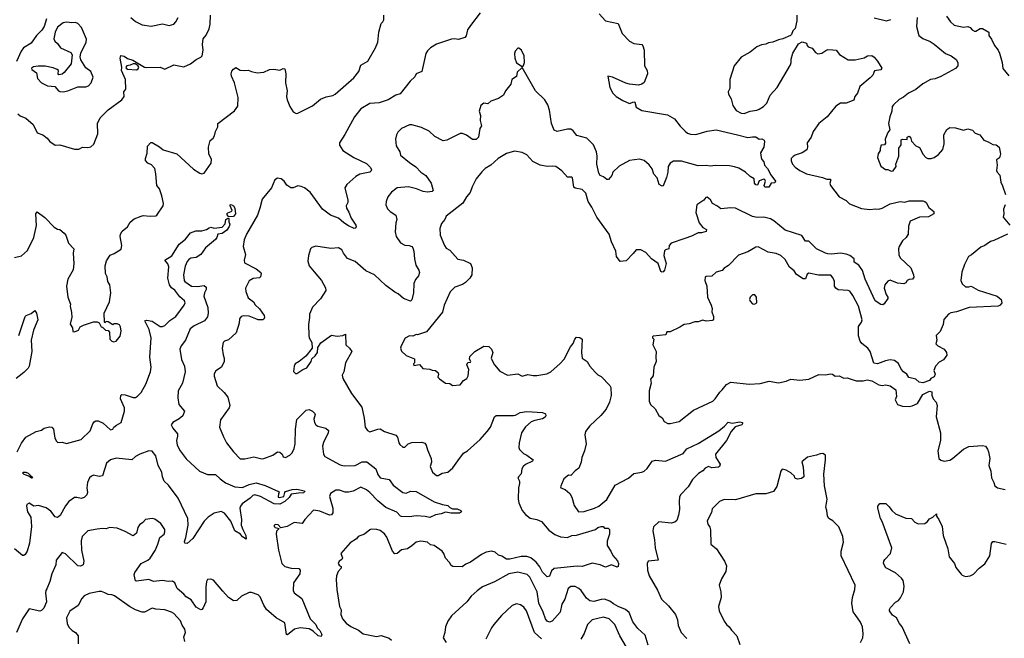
# Model space of a CAD drawing. Extents: x 2057697 to 2160550, y 827490 to 1016834.
# Tile 345 of 509: x 2082900 to 2091628, y 954953 to 960435. Entities that reach past the tile are written whole.
import ezdxf

# ---------------------------------------------------------------- set-up
doc = ezdxf.new("R2010")
doc.units = 0

msp = doc.modelspace()

# ---------------------------------------------------------------- linework, layer by layer
at = {"layer": '0CON20XD'}
for points in [[(2086981.2, 960495), (2086896.4, 960383.6)], [(2082855, 958326.2), (2082915, 958343.8), (2082969.7, 958390.3), (2083024.4, 958505.6), (2083047.9, 958612.1), (2083042, 958715), (2083055, 958732.5), (2083122.7, 958682.7), (2083205, 958597.5), (2083235, 958577.5), (2083255, 958576.7), (2083295, 958543.3), (2083308.8, 958525), (2083331.2, 958455), (2083380, 958405), (2083374, 958365), (2083380, 958275), (2083372.7, 958217.3), (2083326.2, 958135), (2083316, 958075), (2083326.7, 957975), (2083348.8, 957915), (2083346.7, 957895), (2083359.7, 957839.7), (2083360.7, 957799.3), (2083347, 957737), (2083367.5, 957705), (2083371.7, 957671.7), (2083385, 957667.5), (2083420, 957685), (2083437, 957713), (2083465, 957727.5), (2083554, 957756), (2083585, 957757.5), (2083605, 957750), (2083623.3, 957713.3), (2083635, 957710), (2083660, 957685), (2083685, 957680), (2083696.7, 957665), (2083700, 957605), (2083716.4, 957586.4), (2083735, 957581.2), (2083755, 957587.5), (2083789.5, 957630.5), (2083800, 957675), (2083794.1, 957714.1), (2083785, 957730), (2083765, 957740), (2083735, 957740), (2083725, 957730), (2083685, 957757.5), (2083665, 957760), (2083655, 957750), (2083650, 957755), (2083648.8, 957835), (2083696, 957935), (2083708, 958015), (2083700, 958085), (2083680.8, 958115), (2083673.8, 958155), (2083660, 958185), (2083656, 958255), (2083670.5, 958299.5), (2083701.7, 958348.3), (2083737.7, 958362.3), (2083799.2, 958400.8), (2083806, 958435), (2083790.6, 958515), (2083794.3, 958535.7), (2083808.8, 958561.2), (2083855, 958598.8), (2083878.8, 958641.2), (2083915, 958670.8), (2083975, 958694), (2083995, 958698.8), (2084055, 958693.8), (2084105, 958697.5), (2084116.4, 958703.6), (2084171.2, 958785), (2084175.9, 958805.9), (2084160, 958875), (2084138, 958935), (2084116, 958965), (2084107.7, 959067.7), (2084096.7, 959115), (2084068.1, 959148.1), (2084034.4, 959164.4), (2084015.9, 959185.9), (2084014, 959205), (2084029.2, 959250.8), (2084033.8, 959315), (2084063.6, 959346.4), (2084075, 959346.7), (2084138.9, 959308.9), (2084170.9, 959280.9), (2084292.5, 959245), (2084441.2, 959111.2), (2084496.1, 959076.1), (2084515, 959070), (2084536.4, 959073.6), (2084596, 959165), (2084601.2, 959195), (2084576.2, 959245), (2084572, 959305), (2084586.7, 959365), (2084613.3, 959385), (2084628, 959405), (2084636, 959445), (2084656, 959485), (2084656.2, 959515), (2084804, 959626), (2084832.3, 959667.7), (2084836, 959745), (2084802.9, 959875), (2084777.5, 959935), (2084774.3, 959955), (2084780.9, 959979.1), (2084795, 959997.5), (2084815, 960010), (2084855, 959986.7), (2084895, 959983.8), (2084925, 959988.8), (2084955.9, 959975.9), (2085005, 959964.2), (2085065, 959970), (2085115, 959992.5), (2085153.6, 959996.4), (2085205, 959986.7), (2085235, 960002.5), (2085250, 960000), (2085258.6, 959955), (2085256, 959875), (2085270, 959805), (2085264.4, 959755), (2085270.8, 959725), (2085295, 959666.7), (2085325, 959617.5), (2085350, 959605), (2085365, 959606.2), (2085495, 959672.9), (2085565, 959731.4), (2085615, 959752.2), (2085674.4, 959764.4), (2085697.5, 959775), (2085860.5, 959919.5), (2085905.6, 959975), (2085925, 960033.3), (2085985, 960066.2), (2086054.2, 960185), (2086074.4, 960235.6), (2086083.3, 960325), (2086105, 960400), (2086120, 960415), (2086127.5, 960435), (2086126.2, 960475)], [(2083138, 960442), (2083116.2, 960373.8), (2083095, 960341.1), (2083049.5, 960295), (2083001.7, 960228.3), (2082934.2, 960185.8), (2082912.9, 960155), (2082870, 960065)], [(2082881.7, 959601.7), (2082905, 959584.2), (2082955, 959561.2), (2083017.7, 959507.7), (2083055, 959433.3), (2083105, 959413.3), (2083142.5, 959385), (2083166.1, 959356.1), (2083215, 959322.5), (2083255, 959326.7), (2083386.4, 959286.4), (2083425, 959288.8), (2083455, 959304), (2083505, 959302.5), (2083531.7, 959308.3), (2083557.9, 959332.1), (2083592, 959425), (2083590, 959515), (2083612.2, 959565), (2083685, 959636), (2083804.3, 959725), (2083824.3, 959755), (2083824, 959795), (2083840.3, 959819.7), (2083838.1, 959905), (2083803.3, 959985), (2083806, 960015), (2083790, 960095), (2083795, 960117.5), (2083825, 960113.3), (2083855, 960090), (2083902.5, 960075), (2084005, 960014), (2084025, 960010), (2084145, 960013.8), (2084185, 959997.5), (2084265, 960036.2), (2084355, 960017.5), (2084415, 960043.8), (2084465, 960081.2), (2084505, 960102), (2084515.8, 960115), (2084525.8, 960165), (2084519.4, 960215), (2084527.5, 960265), (2084552.5, 960297.5), (2084579.2, 960355), (2084587.1, 960395), (2084590, 960475)], [(2083285, 959796.7), (2083325, 959803.8), (2083415, 959839.2), (2083485, 959840), (2083510.7, 959849.3), (2083532.5, 959875), (2083551.2, 959925), (2083531.2, 959975), (2083485, 960008.8), (2083442, 960078), (2083437.1, 960105), (2083440.9, 960139.1), (2083488.8, 960235), (2083492.3, 960262.3), (2083448, 960365), (2083415, 960402), (2083395, 960409.2), (2083363, 960407), (2083315, 960414.4), (2083285, 960406.5), (2083235, 960369.4), (2083214.5, 960325), (2083203.5, 960265), (2083210.8, 960245), (2083234.5, 960224.5), (2083262.5, 960185), (2083353.3, 960145), (2083363.8, 960125), (2083356, 960045), (2083295, 959967.5), (2083275, 959952), (2083246.7, 959946.7), (2083241.2, 959955), (2083243.5, 959985), (2083232.9, 959995), (2083195, 960007.7), (2083125, 960022.5), (2083064.6, 960024.6), (2083023.4, 960016.5), (2083005.4, 960005), (2083008.2, 959995), (2083050, 959965), (2083058.8, 959915), (2083092.5, 959875), (2083145, 959848.8), (2083211.7, 959841.7), (2083242.5, 959805), (2083255, 959800), (2083285, 959796.7)], [(2083886.2, 960455), (2083925, 960420), (2083985, 960390), (2084065, 960378.6), (2084165, 960398), (2084225, 960384.2), (2084265, 960396.2), (2084285, 960416.7), (2084305.7, 960455)], [(2088037.7, 960487.7), (2088092.5, 960425), (2088205, 960400), (2088241.4, 960311.4), (2088306.2, 960246.2), (2088345, 960224.3), (2088415, 960214.2), (2088425, 960204), (2088435.8, 960165), (2088439, 960025), (2088460.8, 959985), (2088465.6, 959955), (2088435, 959878.5), (2088415, 959863.8), (2088385, 959855.9), (2088305, 959864.3), (2088272.4, 959872.4), (2088155, 959925.8), (2088112.5, 959935), (2088132.5, 959835), (2088158, 959785), (2088186.7, 959755), (2088245, 959719.2), (2088305, 959691.1), (2088345, 959706.2), (2088353.3, 959703.3), (2088365, 959660), (2088415, 959631.1), (2088641.2, 959591.2), (2088705, 959556.7), (2088755, 959492), (2088798.3, 959448.3), (2088820.3, 959430.3), (2088845, 959420), (2088893, 959417), (2088992.6, 959447.4), (2089075, 959458.5), (2089263.8, 959416.2), (2089355, 959390), (2089395, 959398), (2089426.2, 959396.2), (2089455, 959377.5), (2089479.3, 959379.3), (2089498.3, 959368.3), (2089503.3, 959355), (2089496.2, 959305), (2089466.7, 959255), (2089473.8, 959213.8), (2089480, 959195), (2089497.5, 959175), (2089503.3, 959145), (2089530, 959115), (2089559.5, 959059.5), (2089600, 959005), (2089595, 958990), (2089560, 958985), (2089540, 958950), (2089505, 958950), (2089500, 958965), (2089510, 959005), (2089506.4, 959016.4), (2089495, 959022.5), (2089454.1, 959005.9), (2089440.7, 958969.3), (2089425, 958971.2), (2089414.4, 958985), (2089410, 959025), (2089375, 959046), (2089335, 959084), (2089275, 959118), (2089235, 959132), (2089190.5, 959140.5), (2089065, 959144.3), (2089025, 959135.7), (2088985, 959142.5), (2088915, 959138.6), (2088765, 959181.8), (2088695, 959180.8), (2088665, 959163.8), (2088647.5, 959135), (2088644.3, 959085), (2088632.1, 959037.9), (2088605, 958962.5), (2088595, 958960), (2088567.5, 958975), (2088551.9, 959035), (2088522, 959065), (2088505, 959112.5), (2088479.3, 959149.3), (2088436.6, 959186.6), (2088395, 959199.2), (2088305, 959186.2), (2088212.7, 959137.3), (2088158.8, 959085), (2088148, 959055), (2088120, 959020), (2088105, 959019.2), (2088075, 959042.5), (2088045, 959054), (2088033.5, 959075), (2088015.6, 959155), (2088018.5, 959225), (2088013.5, 959265), (2087986, 959326), (2087925.8, 959385), (2087839.5, 959409.5), (2087805, 959450), (2087785, 959464.2), (2087755, 959464.3), (2087665, 959445.7), (2087636.2, 959455), (2087612.9, 959515), (2087595.9, 959634.1), (2087581.4, 959681.4), (2087555, 959726.2), (2087473.6, 959803.6), (2087355, 960010), (2087309.5, 959970.5), (2087305, 959932.5), (2087263.3, 959905), (2087253.3, 959865), (2087206.2, 959805), (2087187.5, 959765), (2087143.9, 959736.1), (2087077.3, 959712.7), (2087049.5, 959690.5), (2087015, 959696.7), (2086986.4, 959673.6), (2086974.1, 959625.9), (2086984, 959585), (2086982.7, 959542.7), (2086992, 959495), (2086979.7, 959470.3), (2086967.5, 959395), (2086947, 959373), (2086912.7, 959372.7), (2086861.7, 959411.7), (2086825.7, 959425.7), (2086805, 959425.8), (2086685, 959366.2), (2086655, 959361.2), (2086579.7, 959399.7), (2086528.3, 959448.3), (2086460.8, 959480.8), (2086375.8, 959504.2)], [(2089790, 960475), (2089790, 960425), (2089773.9, 960356.1), (2089753.3, 960335), (2089742.5, 960305), (2089733.6, 960296.4), (2089665.8, 960264.2), (2089625, 960258), (2089575, 960235.7), (2089538.8, 960231.2), (2089515, 960218.8), (2089475, 960212), (2089435, 960194.2), (2089375, 960147.5), (2089295, 960102.5), (2089234, 960025), (2089193.9, 959903.9), (2089193.6, 959826.4), (2089178.8, 959795), (2089183.8, 959775), (2089208, 959735), (2089222, 959675), (2089250.9, 959630.9), (2089295, 959607.5), (2089323, 959603), (2089375, 959624.4), (2089435, 959634.5), (2089455, 959643.3), (2089493.8, 959666.2), (2089522.9, 959695), (2089552.5, 959765), (2089615.4, 959834.6), (2089734, 960035), (2089740, 960055), (2089738.8, 960085), (2089752.7, 960137.3), (2089805, 960222.5), (2089835, 960240), (2089875, 960227.5), (2089880, 960205), (2089890, 960195), (2089923.6, 960183.6), (2089955, 960143.3), (2089973.9, 960133.9), (2090011.7, 960138.3), (2090045, 960163.3), (2090065, 960170), (2090109.2, 960169.2), (2090137.5, 960165), (2090165.9, 960125.9), (2090245, 960079.4), (2090305, 960078.6), (2090385, 960097.1), (2090415, 960114), (2090455, 960116.7), (2090474.2, 960104.2), (2090505, 960066.7), (2090543.3, 960005), (2090535, 959992), (2090477, 959983), (2090461.2, 959945), (2090439.7, 959920.3), (2090346.1, 959843.9), (2090325.9, 959784.1), (2090303.3, 959755), (2090295, 959722.5), (2090225, 959694), (2090176.1, 959693.9), (2090135, 959668.8), (2090057.1, 959575), (2089984.4, 959515), (2089934.3, 959445), (2089915.5, 959394.5), (2089881.2, 959345), (2089883.3, 959305), (2089877.1, 959282.9), (2089835, 959255.8), (2089775, 959236), (2089755, 959223.8), (2089740, 959205), (2089740, 959185), (2089751.4, 959155), (2089775, 959128.6)], [(2090475, 960453.1), (2090585, 960424.4), (2090623, 960437)], [(2090855.5, 960454.5), (2090850.6, 960375), (2090871.4, 960295), (2090905, 960267.5), (2090970.7, 960240.7), (2091007.8, 960217.8), (2091106, 960135), (2091156.2, 960115), (2091202.7, 960082.7), (2091216.7, 960055), (2091216.7, 960025), (2091195, 960003.8), (2091065, 959931.9), (2091015, 959911.1), (2090974.6, 959905.4), (2090905, 959866.5), (2090842.7, 959817.3), (2090780, 959785), (2090735, 959747.1), (2090695, 959727.1), (2090645, 959682), (2090634.3, 959665), (2090632.5, 959625), (2090612.5, 959575), (2090602.5, 959515), (2090612.3, 959457.7), (2090596.7, 959435), (2090572.5, 959375), (2090575, 959340), (2090565, 959327.5), (2090537, 959323), (2090526.7, 959295), (2090526.7, 959275), (2090510, 959245), (2090503.9, 959213.9), (2090535, 959137.5), (2090575, 959107.5), (2090595, 959107.5), (2090623.9, 959093.9), (2090643.6, 959096.4), (2090670, 959135), (2090667.5, 959155), (2090693, 959227), (2090693.6, 959296.4), (2090712.5, 959325), (2090715, 959370), (2090725, 959377.5), (2090767, 959373), (2090767.5, 959395), (2090785, 959402.5), (2090796.7, 959395), (2090805, 959360), (2090845, 959317.5), (2090875, 959302.5), (2090909.5, 959239.5), (2090931.2, 959215), (2090950, 959205), (2090980, 959205), (2091005, 959213.8), (2091045, 959241.2), (2091084.3, 959285.7), (2091094.3, 959335), (2091092.5, 959415), (2091117.7, 959462.3), (2091145, 959480), (2091195, 959476.2), (2091265, 959455.8), (2091305, 959466.7), (2091345.8, 959455.8), (2091370.8, 959430.8), (2091410, 959415), (2091446, 959366), (2091485, 959354), (2091525, 959329.2), (2091555, 959326), (2091583.8, 959305), (2091593.9, 959246.1), (2091585, 959210), (2091558.3, 959191.7), (2091563.8, 959145), (2091559.3, 959099.3), (2091563.9, 959083.9), (2091587.1, 959057.1), (2091596, 958995), (2091613, 958963), (2091637.5, 958885)], [(2091115.6, 960465.6), (2091150, 960415), (2091185, 960387.5), (2091265, 960367.5), (2091305, 960373.8), (2091325.8, 960365.8), (2091343.3, 960345), (2091365, 960333.3), (2091375, 960333.3), (2091415, 960357.5), (2091435, 960357.5), (2091490, 960325), (2091490, 960295), (2091513.6, 960263.6), (2091541.2, 960205), (2091573.8, 960165), (2091585, 960137.5), (2091608.8, 960055), (2091613.9, 960003.9), (2091667, 959937)], [(2086896.4, 960383.6), (2086868.8, 960345), (2086858, 960292), (2086845, 960277.5), (2086789.5, 960260.5), (2086754.1, 960265.9), (2086727.7, 960262.3), (2086595, 960218), (2086540, 960185), (2086515, 960160), (2086500.9, 960135), (2086464.1, 959975.9), (2086414.2, 959955.8), (2086402.3, 959927.7), (2086359.7, 959890.3), (2086272.4, 959777.6), (2086235, 959765.8), (2086165, 959726.2), (2086085, 959699.2), (2086005, 959691.4), (2085925, 959644.4), (2085866.2, 959575), (2085782.9, 959417.1), (2085736, 959345), (2085735, 959322.5), (2085765, 959276.7), (2085863, 959213), (2085975, 959160), (2086010, 959125), (2086018.8, 959105), (2086016.7, 959095), (2086002.5, 959085), (2085915, 959065.7), (2085880, 959045), (2085798.8, 958975), (2085783.3, 958945), (2085810, 958835), (2085808, 958815), (2085793.8, 958785), (2085795.8, 958765), (2085818, 958728), (2085838.5, 958675), (2085880.9, 958615), (2085881.7, 958598.3), (2085875, 958586.2), (2085865, 958583.8), (2085815, 958609.5), (2085773.1, 958635), (2085725, 958675.6), (2085655, 958703.5), (2085585.4, 958755.4), (2085475.3, 958905.3), (2085425.8, 958945), (2085395, 958958.1), (2085365, 958962.5), (2085325, 958944.3), (2085304.3, 958944.3), (2085267.9, 958967.9), (2085244.2, 959005), (2085216.7, 959025), (2085185, 959030.8), (2085161.2, 959015), (2085132.5, 958945), (2085048.2, 958845), (2085029.3, 958765), (2085006.6, 958703.4), (2084910, 958535), (2084888.9, 958485), (2084880.8, 958425), (2084900, 958355), (2084888.8, 958305), (2084891.7, 958281.7), (2084995, 958228.6), (2085036.7, 958195), (2085040, 958185), (2085033.9, 958156.1), (2085025, 958148.8), (2084969.5, 958140.5), (2084935, 958121.2), (2084900.8, 958055), (2084904, 958025), (2084925, 957971.2), (2084971.4, 957935), (2084987.2, 957907.2), (2085025, 957872), (2085066.2, 957815), (2085070, 957795), (2085065, 957782.5), (2085053.9, 957776.1), (2085015, 957775.7), (2084993.8, 957785), (2084935, 957807.1), (2084885, 957810.8), (2084863.3, 957805), (2084848.8, 957785), (2084844.1, 957745.9), (2084818.8, 957661.2), (2084750.7, 957599.3), (2084715, 957587.5), (2084703.3, 957575), (2084693.3, 957525), (2084702, 957465), (2084713.3, 957435), (2084713.3, 957405), (2084690, 957355), (2084637, 957323), (2084623.6, 957296.4), (2084623.3, 957275), (2084651.2, 957191.2), (2084712.5, 957132.5), (2084745, 957090), (2084763.8, 957015), (2084756.2, 956995), (2084679.7, 956890.3), (2084672, 956825), (2084705, 956737.5), (2084733.8, 956685), (2084795, 956606.2), (2084855, 956544), (2084895, 956542.9), (2084975, 956560.8), (2085045, 956544.2), (2085065, 956546), (2085144.2, 956575.8), (2085165, 956591.2), (2085185, 956605.8), (2085205, 956602), (2085225.5, 956585.5), (2085235, 956560), (2085255, 956553.8), (2085293.8, 956575), (2085314.2, 956595), (2085331.8, 956635), (2085340.4, 956675), (2085344.6, 956805.4), (2085357.2, 956892.8), (2085438.6, 956975), (2085465, 956981.2), (2085495, 956965.2), (2085516, 956945), (2085518.2, 956935), (2085506.5, 956895), (2085511.9, 956865), (2085525, 956845.8), (2085543.9, 956833.9), (2085614.5, 956814.5), (2085635.8, 956795), (2085635.5, 956774.5), (2085592.2, 956687.8), (2085582.5, 956655), (2085593.1, 956585), (2085604.6, 956564.6), (2085740, 956490), (2085775, 956480), (2085875, 956484.1), (2085935, 956515.6), (2085976.9, 956516.9), (2086055.8, 956455), (2086075, 956404), (2086096, 956375), (2086175, 956358.8), (2086209.3, 956309.3), (2086295, 956244.5), (2086325, 956239.1), (2086364.5, 956255.5), (2086414.1, 956254.1), (2086575, 956163.3), (2086647.3, 956137.3), (2086695, 956130), (2086711.7, 956111.7), (2086735, 956098.8), (2086778.7, 956098.7), (2086810, 956085), (2086815, 956072.5), (2086797, 956063), (2086725, 956060.5), (2086675, 956070), (2086635.5, 956054.5), (2086585, 956048), (2086535, 956023.1), (2086493.6, 956033.6), (2086415, 956038.2), (2086355, 956030.7), (2086285, 956030.8), (2086275, 956034), (2086242, 956072), (2086145, 956113.1), (2086075, 956172.1), (2086002.1, 956245), (2085975, 956268.8), (2085925, 956291.1), (2085855, 956255.4), (2085815, 956247.7), (2085785, 956249.2), (2085735, 956264.4), (2085702.5, 956265), (2085655, 956236.2), (2085645, 956210), (2085675.4, 956105), (2085675.5, 956065), (2085665, 956045.8), (2085645, 956044.5), (2085560.3, 956080.3), (2085505, 956088.6), (2085427.5, 956005), (2085405, 955970), (2085331.7, 955978.3), (2085270, 955945), (2085215, 955932.5), (2085189.5, 955959.5), (2085171.7, 955961.7), (2085154.5, 955955.5), (2085154.2, 955945), (2085165, 955933.3), (2085200, 955925), (2085176.4, 955903.6), (2085174.1, 955875.9), (2085194.6, 955735), (2085224.4, 955615), (2085250.3, 955590.3), (2085305, 955574.5), (2085375, 955570), (2085385, 955557.5), (2085384.4, 955525), (2085326, 955445), (2085324, 955375), (2085334, 955355), (2085400, 955305), (2085473.3, 955125), (2085524.2, 955075), (2085538, 955045), (2085560.7, 955020.7), (2085577.1, 954985), (2085572, 954968), (2085545, 954974.4), (2085502.5, 955015), (2085465, 955037.5), (2085385, 955046.9), (2085335.4, 955034.6), (2085275, 954984), (2085265, 954986.7), (2085249.3, 955089.3), (2085173.1, 955135), (2085088.1, 955208.1), (2085063.1, 955245), (2085030.6, 955320.6), (2085015, 955338), (2084955, 955357.5), (2084935, 955357.5), (2084865, 955326), (2084825, 955288.8), (2084795, 955286.2), (2084783.6, 955293.6), (2084752, 955315), (2084699.1, 955369.1), (2084617.7, 955467.7), (2084595, 955476.7), (2084565, 955472.5), (2084556.7, 955455), (2084549.2, 955405), (2084549.4, 955275), (2084525, 955222.5), (2084515, 955207.5), (2084505, 955204), (2084465, 955229.2), (2084419.4, 955295), (2084375, 955321.4), (2084355.3, 955345.3), (2084295.6, 955395), (2084275, 955443.8), (2084255, 955460), (2084215, 955455.8), (2084164.5, 955464.5), (2084085, 955457.5), (2084045, 955472.7), (2083935, 955460), (2083925, 955463.3), (2083914.3, 955515), (2083920, 955535), (2083977.5, 955615), (2084035, 955644.3), (2084055, 955664.2), (2084099.1, 955730.9), (2084125, 955787.5), (2084143, 955847), (2084180, 955875), (2084187.5, 955895), (2084185.7, 955915.7), (2084150.5, 955970.5), (2084098.7, 956008.7), (2084075, 956015.6), (2084014.4, 956005.6), (2083990.3, 955979.7), (2083960.3, 955959.7), (2083947.5, 955935), (2083936.1, 955883.9), (2083905, 955861.2), (2083835, 955900.6), (2083765, 955929.2), (2083695, 955934.3), (2083665, 955921.9), (2083635, 955925.8), (2083585, 955921.4), (2083503.3, 955905), (2083454, 955855), (2083444.4, 955815.6), (2083448.5, 955735), (2083468.6, 955635), (2083463.3, 955605), (2083438.3, 955591.7), (2083415, 955596.2), (2083305, 955702), (2083275, 955713.3), (2083222, 955645), (2083218.6, 955605), (2083184.5, 955525.5), (2083167.1, 955455), (2083140.3, 955389.7), (2083130.8, 955375), (2083128.1, 955355), (2083136.9, 955275), (2083115, 955220), (2083092.3, 955197.7), (2083078, 955192), (2082983.3, 955215), (2082924.6, 955125.4), (2082870.6, 955005)], [(2087355, 960020), (2087365, 960030), (2087373.8, 960055), (2087371.2, 960115), (2087348.8, 960165), (2087325, 960183.3), (2087315, 960183.3), (2087293.3, 960155), (2087286.7, 960135), (2087288.8, 960095), (2087304.1, 960054.1), (2087355, 960020)], [(2083935, 959990), (2083949.5, 960000.5), (2083954.5, 960015), (2083947.9, 960027.9), (2083922.7, 960042.7), (2083905, 960044), (2083879.3, 960030.7), (2083850, 960025), (2083840.8, 960015), (2083842.9, 960005), (2083855, 959997.8), (2083935, 959990)], [(2086375.8, 959504.2), (2086355, 959502), (2086285, 959470), (2086252.1, 959437.9), (2086239.2, 959415), (2086230, 959375), (2086235.9, 959315.9), (2086270, 959265), (2086276.7, 959235), (2086355, 959170), (2086411.7, 959131.7), (2086455, 959084), (2086498.6, 959055), (2086548.6, 958985), (2086565, 958920), (2086555, 958911.2), (2086515, 958905.8), (2086475, 958911.4), (2086417.5, 958935), (2086345, 958954.2), (2086245, 958944.3), (2086194.5, 958905.5), (2086164.5, 958865.5), (2086149.2, 958825), (2086145.8, 958795), (2086158.9, 958758.9), (2086185, 958734), (2086233.9, 958703.9), (2086243.3, 958665), (2086233.3, 958635), (2086226.7, 958555), (2086236.7, 958515), (2086275, 958458.8), (2086315, 958437.5), (2086352.5, 958435), (2086375, 958424), (2086385, 958413.3), (2086394.4, 958385), (2086398.1, 958315), (2086411.1, 958261.1), (2086439.2, 958215), (2086443.8, 958195), (2086434, 958165), (2086407.7, 958132.3), (2086392.7, 958097.3), (2086389.2, 958015), (2086377.3, 957952.7), (2086365, 957940), (2086302.8, 957962.8), (2086255, 958005.6), (2086225, 958020), (2086145, 958078.6), (2086045, 958174), (2085969.3, 958209.3), (2085875, 958291.4), (2085805, 958318.8), (2085768.8, 958365), (2085756, 958395), (2085725, 958414), (2085657.7, 958407.7), (2085525, 958429.2), (2085488.8, 958415), (2085478.8, 958405), (2085458.8, 958345), (2085453.3, 958295), (2085466.7, 958255), (2085509.1, 958199.1), (2085576, 958125), (2085611.2, 958058.8), (2085614.2, 958035.8), (2085565, 957960), (2085493.9, 957886.1), (2085468.8, 957825), (2085470, 957795), (2085460, 957735), (2085462, 957635), (2085466.1, 957616.1), (2085490, 957575), (2085492, 957525), (2085437.1, 957452.9), (2085377.5, 957405), (2085342.5, 957385), (2085333.3, 957365), (2085328.3, 957318.3), (2085345, 957300), (2085355, 957300), (2085410, 957335), (2085445, 957348.8), (2085483.3, 957405), (2085489.3, 957430.7), (2085518.8, 957455), (2085538.8, 957485), (2085541.2, 957528.8), (2085567.7, 957572.3), (2085665, 957639.2), (2085715, 957630.8), (2085765, 957636.7), (2085786.7, 957646.7), (2085790.8, 957555), (2085823.8, 957525), (2085843.3, 957495), (2085788.6, 957395), (2085771.9, 957315), (2085758.6, 957285), (2085762.9, 957255), (2085842.4, 957122.4), (2085932.4, 957002.4), (2085954.4, 956905), (2085961.4, 956825), (2085983, 956793), (2086005, 956784), (2086075, 956807.5), (2086095, 956808), (2086135, 956785.8), (2086232.7, 956752.7), (2086248.8, 956735), (2086260, 956685), (2086269.3, 956669.3), (2086297, 956647), (2086315, 956647.5), (2086343.9, 956676.1), (2086375, 956688.8), (2086465, 956690), (2086492.3, 956682.3), (2086504.4, 956664.4), (2086514.5, 956624.5), (2086548, 956545), (2086550.8, 956515), (2086537.5, 956475), (2086558.8, 956425), (2086595, 956396.2), (2086610, 956395), (2086645, 956416.2), (2086695, 956426.2), (2086740, 956465), (2086782.5, 956525), (2086835, 956594.2), (2086870, 956615), (2086981.4, 956715), (2087045, 956786.2), (2087072, 956825), (2087110, 956915), (2087122.3, 956927.7), (2087275.9, 956925.9), (2087295, 956930), (2087335, 956952.5), (2087395, 956963.5), (2087535, 956954.3), (2087560.7, 956940.7), (2087563.8, 956925), (2087557.6, 956912.4), (2087533.2, 956896.8), (2087465, 956882.5), (2087435, 956870), (2087385, 956827.5), (2087349.1, 956775), (2087326.4, 956685), (2087325.6, 956645), (2087331.4, 956625), (2087365, 956590), (2087395.7, 956575.7), (2087452.5, 956535), (2087445, 956521.2), (2087385, 956492.5), (2087362, 956475), (2087350, 956455), (2087345, 956410), (2087320, 956385), (2087316.2, 956375), (2087330, 956345), (2087330, 956325), (2087320.6, 956285), (2087318.1, 956185), (2087323.6, 956153.6), (2087354.3, 956085), (2087385, 956049.2), (2087425, 956016), (2087485, 956004.3), (2087525, 955988), (2087591.1, 955911.1), (2087642.2, 955872.2), (2087695, 955851.1), (2087755, 955847.5), (2087795, 955863.3), (2087835, 955866.5), (2088002.7, 955917.3), (2088025, 955933.8), (2088055, 955943.8), (2088072.5, 955942.5), (2088085, 955930), (2088115, 955930), (2088127.5, 955917.5), (2088128.8, 955875), (2088108.8, 955815), (2088106.7, 955775), (2088141.2, 955725), (2088157.7, 955687.7), (2088199.3, 955639.3), (2088209.4, 955615), (2088205, 955590), (2088195, 955583.8), (2088147, 955603), (2088094.1, 955584.1), (2088044.1, 955604.1), (2087975, 955618.8), (2087885, 955590), (2087842.6, 955592.6), (2087638.7, 955571.3), (2087615, 955551.2), (2087595, 955502.9), (2087575, 955497.5), (2087535, 955537.5), (2087510.6, 955585), (2087478.9, 955628.9), (2087431.9, 955665), (2087395, 955676.7), (2087345, 955678.6), (2087245, 955653.8), (2087215, 955653.3), (2087175, 955679.2), (2087145, 955689.5), (2087115, 955717.5), (2087085, 955725.8), (2087035, 955715.6), (2086993.8, 955695), (2086895, 955628), (2086855, 955611.2), (2086822.5, 955585), (2086739.3, 955589.3), (2086725, 955597.5), (2086710, 955625), (2086675, 955663.8), (2086660, 955705), (2086645, 955726.2), (2086575, 955774), (2086542.1, 955782.1), (2086513.3, 955803.3), (2086455, 955813.1), (2086415, 955805.7), (2086375, 955772), (2086337.5, 955745), (2086285, 955737.5), (2086245, 955702.9), (2086225, 955702.5), (2086205, 955726), (2086155, 955848.8), (2086135, 955878), (2086095, 955907.5), (2086065, 955916), (2086015, 955918.8), (2086002.5, 955915), (2085955, 955876.2), (2085900, 955855), (2085885.6, 955834.4), (2085830.6, 955799.4), (2085746.7, 955705), (2085761.9, 955665), (2085755, 955650), (2085732.5, 955635), (2085724, 955615), (2085730.5, 955600.5), (2085748.8, 955588.8), (2085750, 955575), (2085724.2, 955545), (2085707.5, 955505), (2085705.6, 955475), (2085710, 955385), (2085735.7, 955235), (2085750, 955205), (2085746.2, 955165), (2085761.2, 955125), (2085795, 955086.7), (2085835, 955058.8), (2085903.3, 955025), (2085943, 954993), (2086061.7, 954968.3), (2086105, 954978), (2086176.2, 954955), (2086196.2, 954935)], [(2089775, 959128.6), (2089815, 959100), (2089875, 959070), (2090015, 959037.5), (2090055, 959021.8), (2090085, 959020.8), (2090089.4, 959015), (2090081.1, 958985), (2090086.7, 958965), (2090162.9, 958865), (2090225, 958833.5), (2090255, 958804.2), (2090360.9, 958760.9), (2090435.8, 958754.2), (2090485, 958760), (2090515, 958756), (2090546.7, 958765), (2090615, 958804.2), (2090705, 958823.8), (2090745, 958818), (2090785, 958830), (2090905, 958830), (2090925, 958823.3), (2090936.7, 958815), (2090960.5, 958770.5), (2091002.5, 958735), (2091003.3, 958715), (2090955, 958688), (2090875, 958685.7), (2090795, 958650.6), (2090779.1, 958605), (2090774.6, 958535.4), (2090758.6, 958505), (2090725.6, 958475), (2090695.6, 958425), (2090690, 958405), (2090692.6, 958352.6), (2090703.8, 958323.8), (2090798.6, 958235), (2090823.8, 958175), (2090826.4, 958153.6), (2090813.6, 958136.4), (2090785, 958133.3), (2090766.7, 958123.3), (2090755, 958102.5), (2090736.1, 958093.9), (2090681.4, 958101.4), (2090615, 958126.7), (2090595, 958117.5), (2090570, 958085), (2090562.5, 958055), (2090580.8, 958000.8), (2090596.7, 957975), (2090596.4, 957963.6), (2090563.9, 957916.1), (2090551.2, 957908.8), (2090535, 957910), (2090482.7, 957942.7), (2090395, 958136.2), (2090372.2, 958212.2), (2090339.6, 958259.6), (2090296.7, 958285), (2090296.7, 958315), (2090258.8, 958345), (2090225, 958357.1), (2090175, 958366.4), (2090095, 958357.5), (2090065, 958360), (2090042.5, 958365), (2089964, 958405), (2089895, 958472), (2089865, 958472.5), (2089833.2, 958523.2), (2089685, 958568.8), (2089585, 958653.8), (2089555, 958670.9), (2089495, 958684.2), (2089436.7, 958683.3), (2089395, 958690.2), (2089245, 958764.6), (2089205, 958768.2), (2089115, 958760), (2089085, 958783.8), (2089040, 958805), (2089025, 958837.5), (2088995, 958862.5), (2088981.7, 958858.3), (2088963.3, 958836.7), (2088902.5, 958795), (2088894.2, 958725), (2088922.5, 958635), (2088955, 958594.4), (2088987.1, 958575), (2088985, 958558.8), (2088945, 958547.5), (2088913, 958547), (2088854.4, 958515.6), (2088795, 958495.8), (2088675.6, 958454.4), (2088658, 958435), (2088655, 958404), (2088625, 958396), (2088614.5, 958385.5), (2088608.9, 958345), (2088631.2, 958275), (2088616.9, 958215), (2088605, 958199.2), (2088595, 958197.1), (2088584.4, 958205), (2088560, 958275), (2088501.2, 958315), (2088451.7, 958371.7), (2088405, 958396.2), (2088363.6, 958396.4), (2088338.3, 958361.7), (2088275, 958296.7), (2088222.3, 958292.3), (2088190, 958335), (2088183.9, 958383.9), (2088145.7, 958465.7), (2088124.2, 958535), (2088014.6, 958684.6), (2087972.5, 958775), (2087940, 958825), (2087918.6, 958898.6), (2087885, 958931.4), (2087825, 958940.8), (2087811.7, 958951.7), (2087800, 959035), (2087795, 959040), (2087755, 959040), (2087705.7, 959095.7), (2087653.6, 959133.6), (2087625, 959138), (2087575, 959133.3), (2087515, 959146.5), (2087447.4, 959177.4), (2087395, 959236.9), (2087355, 959257.1), (2087285, 959269.2), (2087215, 959249.2), (2087142, 959205), (2087075, 959146), (2087025, 959117.1), (2086995, 959088), (2086945.8, 959024.2), (2086910, 958955), (2086894.2, 958905), (2086861.4, 958865), (2086829.4, 958810.6), (2086680.8, 958695), (2086669.2, 958665), (2086639.7, 958630.3), (2086624.3, 958584.3), (2086628.1, 958525), (2086665, 958433.3), (2086680.9, 958410.9), (2086713.2, 958393.2), (2086783.4, 958313.4), (2086835, 958304.2), (2086895, 958274), (2086912.2, 958235), (2086907.5, 958175), (2086889.4, 958145), (2086852, 958105), (2086825, 958088), (2086755.9, 958064.1), (2086715.7, 958024.3), (2086661.1, 957905), (2086648.3, 957841.7), (2086505, 957670), (2086425, 957643.3), (2086415, 957646.2), (2086385, 957630.8), (2086355, 957634.2), (2086316.7, 957613.3), (2086280, 957545), (2086276.2, 957525), (2086285, 957496.7), (2086325, 957460), (2086398.3, 957428.3), (2086400, 957395), (2086390, 957385), (2086395, 957370), (2086445, 957380), (2086473.6, 957343.6), (2086535, 957338.8), (2086555, 957330), (2086587, 957327), (2086610, 957305), (2086613.3, 957295), (2086607, 957267), (2086622, 957252), (2086675, 957213.3), (2086711.7, 957211.7), (2086735, 957192.5), (2086805, 957200), (2086833.6, 957236.4), (2086862.5, 957255), (2086875, 957280), (2086880, 957335), (2086863.8, 957375), (2086871.7, 957398.3), (2086895, 957400), (2086897.5, 957405), (2086887, 957427), (2086889.3, 957450.7), (2086935, 957495.8), (2087015, 957542), (2087057.7, 957537.7), (2087083.3, 957515), (2087093.3, 957485), (2087080, 957435), (2087086.7, 957415), (2087110, 957375), (2087155, 957321.2), (2087225, 957286), (2087315.8, 957295.8), (2087355, 957276.7), (2087405, 957292), (2087450.5, 957280.5), (2087485, 957281.2), (2087572.3, 957297.7), (2087606.7, 957315), (2087691.2, 957388.8), (2087725, 957426.2), (2087781.2, 957535), (2087806.2, 957565), (2087820, 957605), (2087835, 957622.5), (2087865, 957617.5), (2087886.7, 957605), (2087880.8, 957485), (2087886.2, 957436.2), (2087930, 957405), (2087955, 957363.8), (2088000.3, 957310.3), (2088025, 957288.8), (2088055, 957273.8), (2088132.1, 957192.1), (2088140.8, 957175), (2088144.2, 957105), (2088128, 957045), (2088097.3, 956982.7), (2088052.7, 956927.3), (2087955, 956836.7), (2087916.7, 956785), (2087910, 956755), (2087920, 956675), (2087906.2, 956615), (2087882, 956555), (2087876, 956515), (2087855, 956460), (2087822.4, 956437.6), (2087786.7, 956395), (2087765, 956398.8), (2087722, 956365), (2087693.3, 956295), (2087697.5, 956285), (2087735, 956271.2), (2087777.1, 956235), (2087794.3, 956205), (2087815, 956130), (2087854.3, 956074.3), (2087905, 956075.8), (2087995.4, 956104.6), (2088035, 956123.6), (2088105, 956183.5), (2088179.6, 956310.4), (2088297.8, 956372.2), (2088345, 956412.5), (2088415, 956424.4), (2088435, 956434.2), (2088462.4, 956457.6), (2088505, 956522), (2088535, 956530.8), (2088625, 956522.9), (2088780.6, 956589.4), (2088815, 956630.6), (2088915, 956678.1), (2089098.1, 956791.9), (2089147.9, 956832.1), (2089180.5, 956869.5), (2089215, 956858.6), (2089285, 956871.9), (2089306.7, 956865), (2089308, 956855), (2089300, 956845), (2089243, 956827), (2089205.8, 956785), (2089164, 956705), (2089069.2, 956585), (2089070.8, 956555), (2089108.8, 956495), (2089103.3, 956475), (2089095, 956468.8), (2089035.8, 956464.2), (2089005, 956475.7), (2088975, 956462), (2088955, 956436), (2088917.2, 956412.8), (2088865, 956360), (2088825, 956294.2), (2088758.6, 956225), (2088750, 956205), (2088745.6, 956165), (2088748.5, 956095), (2088740.6, 956045), (2088724.1, 955995.9), (2088707.7, 955982.3), (2088675.7, 955974.3), (2088565, 955983.8), (2088518.8, 955941.2), (2088512.5, 955905), (2088526.9, 955825), (2088531.9, 955755), (2088560, 955645), (2088470, 955635), (2088462.5, 955615), (2088465.5, 955555.5), (2088481.1, 955505), (2088555, 955378.8), (2088589.3, 955299.3), (2088650.9, 955240.9), (2088714, 955165), (2088730.8, 955115), (2088737.5, 955067.5), (2088762.7, 955002.7), (2088815, 954951.2)], [(2084755, 958688), (2084737.5, 958705), (2084735.8, 958715), (2084745, 958724.2), (2084775.5, 958734.5), (2084784, 958745), (2084765.8, 958785), (2084766.4, 958793.6), (2084774, 958796), (2084794, 958785), (2084805.7, 958765), (2084812.5, 958715), (2084795, 958690), (2084755, 958688)], [(2091636.2, 958795), (2091621.2, 958755), (2091623.8, 958715), (2091616.7, 958685), (2091678, 958615)], [(2082875.8, 956604.2), (2082916.8, 956683.2), (2082955, 956734), (2083045, 956786.2), (2083091.7, 956798.3), (2083115.9, 956814.1), (2083165, 956826.7), (2083185, 956823.3), (2083198.8, 956805), (2083211.2, 956725), (2083225, 956700), (2083238.3, 956688.3), (2083275, 956690), (2083315, 956680), (2083445.5, 956714.5), (2083525, 956790), (2083546.9, 956853.1), (2083558.6, 956871.4), (2083575, 956881.2), (2083595, 956879.2), (2083640.2, 956860.2), (2083705, 956801.1), (2083724, 956805), (2083735.5, 956825), (2083757.6, 956842.4), (2083799.2, 956865), (2083829.5, 956965), (2083827.5, 956995), (2083794.5, 957075), (2083796.2, 957105), (2083805, 957113.8), (2083835, 957110.8), (2083905, 957085.6), (2083925, 957086.9), (2083945, 957099.4), (2083975, 957131.9), (2084018.2, 957205), (2084060.5, 957315), (2084066.5, 957355), (2084051.8, 957445), (2084066.2, 957615), (2084048.2, 957688.3), (2084008.8, 957765), (2084025, 957772.9), (2084075, 957764.4), (2084145, 957715.8), (2084165, 957715.7), (2084185, 957725.6), (2084230.7, 957769.3), (2084283.8, 957805), (2084357.9, 957905), (2084366.2, 957925), (2084361.5, 957945), (2084320.1, 957980.1), (2084275, 958039.1), (2084245, 958058), (2084228.5, 958085), (2084213.8, 958145), (2084223.1, 958245), (2084212.7, 958272.7), (2084186.2, 958305), (2084248, 958342), (2084312.9, 958445), (2084368.9, 958491.1), (2084415, 958546.9), (2084460, 958565), (2084513.6, 958563.6), (2084555, 958574.3), (2084578.1, 958591.9), (2084595, 958596.2), (2084625, 958588), (2084693.8, 958595), (2084722.2, 958625), (2084726, 958665), (2084745, 958676.7), (2084753, 958673), (2084753.3, 958645), (2084763.6, 958623.6), (2084757.4, 958602.6), (2084735, 958570), (2084695, 958540.6), (2084655, 958533.3), (2084647.5, 958505), (2084635, 958486.9), (2084545.9, 958414.1), (2084504.4, 958355), (2084465, 958327.5), (2084417.7, 958322.3), (2084400.3, 958309.7), (2084385, 958291.2), (2084367.9, 958252.1), (2084352.9, 958175), (2084358, 958125), (2084364.3, 958114.3), (2084423.8, 958073.8), (2084475, 958071.5), (2084535, 958080), (2084552, 958065), (2084552.5, 958045), (2084537.1, 958015), (2084532.2, 957985), (2084566.6, 957885), (2084571.8, 957835), (2084565, 957800.8), (2084538.5, 957765), (2084445, 957722.5), (2084411.8, 957695), (2084369.1, 957595), (2084330, 957545), (2084318.6, 957515), (2084334.5, 957425), (2084360.3, 957365), (2084367.9, 957315), (2084342.3, 957215), (2084304.5, 957145), (2084300.4, 957085), (2084311.2, 957025), (2084359.4, 956965), (2084346.3, 956923.7), (2084312.9, 956897.1), (2084255.9, 956864.1), (2084243.3, 956845), (2084256.7, 956815), (2084298, 956765), (2084299.2, 956745), (2084289.2, 956705), (2084295.6, 956665), (2084323.1, 956615), (2084375, 956544.3), (2084495, 956434.4), (2084565, 956404.4), (2084635, 956403.8), (2084675.6, 956365.6), (2084725, 956330.8), (2084805.4, 956295.4), (2084875, 956288), (2084935, 956316.1), (2084995, 956329.2), (2085075, 956308), (2085192.5, 956255), (2085200, 956245), (2085193.6, 956236.4), (2085190, 956205), (2085200.7, 956200.7), (2085240, 956210), (2085248.8, 956245), (2085257, 956253), (2085315, 956270.8), (2085355, 956274.2), (2085425, 956260), (2085428, 956255), (2085415, 956243.1), (2085370.3, 956240.3), (2085305, 956231.2), (2085288.5, 956201.5), (2085250.8, 956165), (2085205, 956141.6), (2085155, 956143.9), (2085035, 956210.7), (2084985, 956224.4), (2084965, 956219.2), (2084941.4, 956195), (2084870.8, 956145), (2084855.7, 956125), (2084850, 956105), (2084864.5, 956005), (2084863.4, 955956.6), (2084876.4, 955916.4), (2084905.7, 955865), (2084908.3, 955831.7), (2084873.3, 955853.3), (2084856, 955875), (2084807.1, 955905), (2084771.2, 955991.2), (2084715, 956061.1), (2084685, 956076.9), (2084625, 956060.6), (2084570.6, 956025), (2084535, 955990), (2084435, 955836), (2084385, 955793.8), (2084365, 955796.7), (2084360.9, 955810.9), (2084372.9, 955845), (2084393.1, 955955), (2084391.2, 956015), (2084305, 956195.8), (2084218.7, 956308.7), (2084180.8, 956345), (2084165.5, 956385), (2084160, 956425), (2084125.9, 956485), (2084105, 956571.2), (2084075, 956612.2), (2084045, 956614.5), (2083965, 956584.6), (2083925.7, 956564.3), (2083895, 956533.1), (2083755, 956549.1), (2083704.2, 956535), (2083670.6, 956505), (2083635, 956393.8), (2083605, 956387.5), (2083555, 956397.1), (2083535, 956390.8), (2083518, 956375), (2083500.8, 956335), (2083495.8, 956285), (2083500.8, 956245), (2083493.8, 956225), (2083470.7, 956199.3), (2083445, 956192.9), (2083405, 956201.4), (2083385, 956199.2), (2083336, 956165), (2083305, 956126), (2083258, 956042), (2083235, 956021.9), (2083215, 956029.4), (2083175, 956079.2), (2083135, 956110), (2083065, 956128.6), (2083025, 956124), (2082985, 956150), (2082962.3, 956137.7), (2082958.8, 956125), (2082969.2, 956075), (2082999.2, 956025), (2083005.6, 955945), (2082987.5, 955795), (2082965.5, 955725), (2082947.5, 955695), (2082935, 955686), (2082925, 955688), (2082855, 955745.6)], [(2091655.4, 958534.6), (2091535, 958477.1), (2091505, 958469.2), (2091475, 958450), (2091455, 958434), (2091419.7, 958420.3), (2091338.3, 958351.7), (2091310, 958335), (2091276.2, 958265), (2091253, 958197), (2091242.9, 958125), (2091256, 958095), (2091285, 958068.8), (2091313.6, 958066.4), (2091335, 958073.3), (2091395, 958037.8), (2091565, 957984.2), (2091600, 957955), (2091605.5, 957925), (2091590, 957905), (2091572.5, 957895), (2091316.8, 957883.2), (2091205, 957845.8), (2091155, 957837.5), (2091134.5, 957825.5), (2091092.3, 957777.7), (2091086.2, 957735), (2091059.7, 957670.3), (2091023.8, 957635), (2091031.2, 957595), (2091021.7, 957561.7), (2091037.5, 957545), (2091095, 957516.2), (2091116, 957485), (2091117.7, 957462.3), (2091088, 957422), (2091050.9, 957399.1), (2091018.8, 957365), (2091003.8, 957325), (2091015.8, 957295), (2091005, 957270), (2090977.5, 957255), (2090965, 957237.5), (2090905, 957216.7), (2090874.1, 957224.1), (2090845, 957250), (2090782.5, 957265), (2090763.9, 957293.9), (2090733, 957313), (2090715, 957336.7), (2090689.5, 957389.5), (2090654.3, 957414.3), (2090615, 957421.4), (2090575, 957412.9), (2090505, 957384), (2090472, 957392), (2090437.5, 957495), (2090417.5, 957525), (2090365.8, 957565), (2090350, 957585), (2090335, 957632.5), (2090335.7, 957715), (2090362.2, 957755), (2090368.2, 957775), (2090335.6, 957895), (2090285, 957992), (2090259.1, 958029.1), (2090245, 958036), (2090155, 958040), (2090136, 958055), (2090122.5, 958075), (2090122.2, 958115), (2090112.2, 958145), (2090089.5, 958170.5), (2089981.1, 958171.1), (2089895, 958190), (2089880.3, 958179.7), (2089865, 958140), (2089845, 958138), (2089786.7, 958176.7), (2089765, 958208), (2089723.2, 958243.2), (2089685, 958310), (2089646.2, 958345), (2089605, 958364.3), (2089533.4, 958373.4), (2089445, 958422), (2089425, 958419.2), (2089355, 958378.1), (2089272.2, 958347.8), (2089182.1, 958257.9), (2089145.6, 958234.4), (2089126.4, 958213.6), (2089073, 958197), (2089035, 958162), (2088985, 958160), (2088977, 958153), (2088972, 958125), (2088990.8, 958075), (2088998.1, 957975), (2089028.6, 957905), (2089037.5, 957875), (2089036.7, 957845), (2089050, 957805), (2089049.3, 957780.7), (2089040.7, 957769.3), (2088985, 957764), (2088955, 957771.2), (2088915, 957756.2), (2088885, 957758.8), (2088835, 957738.8), (2088790, 957735), (2088750.7, 957709.3), (2088665, 957670), (2088635, 957670), (2088627, 957643), (2088515, 957630), (2088510, 957625), (2088510, 957615), (2088520, 957605), (2088512.5, 957555), (2088543.3, 957495), (2088537.5, 957445), (2088543.3, 957405), (2088521.2, 957355), (2088515, 957280), (2088491.7, 957248.3), (2088498, 957215), (2088480.6, 957145), (2088479.2, 957055), (2088491.2, 957025), (2088533.3, 956985), (2088565, 956927.5), (2088595, 956907.5), (2088612.5, 956875), (2088646.7, 956856.7), (2088665, 956856), (2088746.8, 956873.2), (2088874.3, 956975.7), (2089044.4, 957055.6), (2089065, 957073.8), (2089105, 957134), (2089125.8, 957155), (2089165, 957202.5), (2089205, 957221.4), (2089365, 957205.6), (2089465, 957210), (2089545, 957230.6), (2089625, 957215.8), (2089695, 957231.4), (2089735, 957249.2), (2089815, 957241.2), (2089895, 957248), (2089985, 957292), (2090045, 957289.2), (2090085, 957298), (2090103.6, 957293.6), (2090130, 957275), (2090165, 957278.8), (2090205, 957259.2), (2090235, 957260.6), (2090315, 957233.8), (2090376.2, 957233.8), (2090413, 957243), (2090455, 957233.8), (2090515, 957200), (2090545, 957194), (2090578.3, 957198.3), (2090615, 957190), (2090666.7, 957155), (2090673.3, 957095), (2090660, 957065), (2090680, 957025), (2090725, 957010), (2090785, 957006.7), (2090812.5, 957012.5), (2090857.5, 957035), (2090907, 957113), (2090965, 957142.5), (2090985, 957137.5), (2090987, 957107), (2090997.5, 957075), (2091023.8, 957045), (2091033.8, 957015), (2091023.8, 956915), (2091063.9, 956773.9), (2091062, 956705), (2091040, 956615), (2091046.7, 956545), (2091065, 956531.2), (2091095, 956521.2), (2091145, 956532), (2091168.8, 956545), (2091265, 956628.6), (2091315, 956651.9), (2091435, 956660), (2091460, 956655), (2091479.7, 956629.7), (2091489.2, 956605), (2091499.2, 956545), (2091490.8, 956485), (2091510, 956435), (2091513.8, 956375), (2091536.7, 956335), (2091543.3, 956305), (2091567.5, 956285), (2091635, 956270.8)], [(2089415, 957913.3), (2089433.3, 957925), (2089430, 957975), (2089415.8, 957995.8), (2089395, 957998), (2089375, 957977.5), (2089370, 957955), (2089375, 957940), (2089395, 957916.7), (2089415, 957913.3)], [(2082890.5, 957635), (2082946.7, 957805), (2082957.5, 957815), (2083000, 957830), (2083035, 957857.5), (2083048.8, 957835), (2083059.2, 957775), (2083021.5, 957685), (2083002.1, 957595), (2083007.7, 957495), (2082984.5, 957365.5), (2082973.7, 957346.3), (2082935, 957307.1), (2082868.6, 957255)], [(2090353.8, 954915), (2090374.1, 954955.9), (2090377.3, 954992.7), (2090370.4, 955055), (2090352, 955095), (2090306.5, 955165), (2090287.5, 955187.5), (2090275.5, 955265), (2090281.4, 955315), (2090304.3, 955385.7), (2090305.6, 955425), (2090180.8, 955685), (2090181.4, 955725), (2090201.4, 955805), (2090197.1, 955855), (2090160.3, 955940.3), (2090108, 955995), (2090072, 956015), (2090060, 956035), (2090055.6, 956085), (2090045.8, 956115), (2090056.7, 956185), (2090034.4, 956304.4), (2090027.9, 956407.9), (2090043.8, 956535), (2090042.5, 956575), (2090019.3, 956589.3), (2089995, 956588.8), (2089964.2, 956575.8), (2089882.3, 956557.7), (2089834, 956516), (2089846.4, 956473.6), (2089850, 956385), (2089831.7, 956368.3), (2089795, 956363.8), (2089778.3, 956368.3), (2089770, 956375), (2089768.3, 956388.3), (2089735, 956420), (2089695, 956443.3), (2089658.3, 956451.7), (2089647.5, 956435), (2089613, 956297), (2089581.2, 956255), (2089515, 956234.4), (2089425, 956234.4), (2089245, 956180), (2089145.9, 956184.1), (2089102.5, 956165), (2089039.3, 956100.7), (2089031.7, 956068.3), (2088994, 955995), (2088998.8, 955965), (2089018.3, 955938.3), (2089024.2, 955915), (2089027, 955787), (2089075.8, 955745), (2089148.1, 955635), (2089165.5, 955595), (2089159.1, 955545), (2089119.8, 955480.2), (2089099.4, 955425), (2089115.6, 955365.6), (2089119.2, 955315), (2089095.8, 955235), (2089100.8, 955195), (2089145.5, 955105.5), (2089165.5, 955075.5), (2089190, 955055), (2089210, 955025), (2089258, 954975), (2089285, 954897.5)], [(2083005, 956371.4), (2082980.9, 956390.9), (2082940, 956405), (2082928.8, 956415), (2082930, 956425), (2082955, 956425.4), (2082974.3, 956415), (2083007.1, 956385), (2083013.3, 956375), (2083005, 956371.4)], [(2090790, 954905), (2090724, 955055), (2090698.8, 955085), (2090672, 955135), (2090637.4, 955157.4), (2090610.8, 955195), (2090610.8, 955209.2), (2090620, 955225), (2090665, 955273.8), (2090691.2, 955288.8), (2090708.3, 955311.7), (2090733.8, 955365), (2090740, 955415), (2090731.2, 955465), (2090716.2, 955485), (2090665, 955533.8), (2090578.6, 955578.6), (2090557.5, 955615), (2090558.8, 955635), (2090567.7, 955652.3), (2090618.8, 955705), (2090630, 955755), (2090546.6, 955986.6), (2090530.8, 956015), (2090506.7, 956105), (2090506.7, 956125), (2090523.9, 956146.1), (2090577, 956147), (2090607.7, 956117.7), (2090630, 956085), (2090665, 956056.2), (2090755, 956016.7), (2090805.9, 956015.9)], [(2090805.9, 956015.9), (2090835, 955982.5), (2090865, 955967.5), (2090925, 955971.2), (2090945.7, 955984.3), (2090965, 956012.5), (2090995, 956027.5), (2091026.4, 956056.4), (2091027.5, 956035), (2091047.1, 956007.1), (2091076.2, 955945), (2091085.8, 955865), (2091127.1, 955745), (2091140, 955675), (2091185.5, 955615.5), (2091199.5, 955579.5), (2091245, 955522.5), (2091255, 955512.5), (2091285, 955501.2), (2091325, 955506), (2091355, 955520), (2091405.5, 955574.5), (2091456.1, 955613.9), (2091501.1, 955685), (2091516, 955794), (2091525, 955810), (2091545, 955812), (2091645, 955788.1)], [(2088472.4, 954892.4), (2088445, 954980), (2088378.3, 955038.3), (2088335, 955100), (2088301.8, 955181.8), (2088269.3, 955209.3), (2088204.4, 955235), (2088165, 955258.7), (2088132.4, 955282.4), (2088085, 955298.8), (2088055, 955297.1), (2087990.5, 955279.5), (2087955, 955284.6), (2087925, 955307.5), (2087877.5, 955375), (2087855, 955394.5), (2087825, 955410.6), (2087785, 955412.5), (2087763.1, 955395), (2087731.2, 955298.8), (2087705.6, 955255), (2087691.9, 955185), (2087618.8, 955105), (2087595, 955096), (2087575, 955104.2), (2087559.4, 955125), (2087541.5, 955185), (2087500.7, 955265), (2087487.8, 955365), (2087420.6, 955495), (2087398.3, 955518.3), (2087315, 955537.8), (2087236.6, 955523.4), (2087108, 955452), (2087001.8, 955408.2), (2086955.4, 955374.6), (2086902.5, 955325), (2086864.2, 955275), (2086728.8, 955151.2), (2086696.2, 955105), (2086673.8, 955055), (2086668.8, 955005), (2086654.2, 954955.8), (2086681.2, 954915)], [(2084364, 954925), (2084355.6, 954965), (2084369.2, 955005), (2084364.1, 955034.1), (2084339.4, 955069.4), (2084325, 955108.6), (2084265, 955172.5), (2084246.2, 955185), (2084185, 955205.5), (2084105, 955210), (2084075, 955219.2), (2084005, 955185.5), (2083984.1, 955184.1), (2083925, 955206.4), (2083874.2, 955234.2), (2083739.8, 955329.8), (2083715, 955338.9), (2083685, 955340.5), (2083654.6, 955354.6), (2083625, 955367.1), (2083605, 955366.9), (2083515, 955348.6), (2083471.3, 955328.7), (2083449.2, 955305), (2083417.9, 955242.1), (2083345, 955192), (2083314.4, 955135), (2083320.5, 955085), (2083335, 955052), (2083365, 955020.8), (2083393.8, 955005), (2083417.5, 954975), (2083419.2, 954905)], [(2087525, 954946.7), (2087463.4, 955003.4), (2087391.1, 955195), (2087369.4, 955229.4), (2087340.6, 955250.6), (2087305, 955258.6), (2087265, 955242.5), (2087170, 955155), (2087104, 955075), (2087082.5, 955045), (2087031.2, 954945)], [(2088278.2, 954875), (2088218.9, 954975), (2088175, 955076), (2088125, 955126.5), (2088075, 955140.6), (2087975, 955117.5), (2087932, 955075), (2087904.3, 954995), (2087874.2, 954945)]]:
    msp.add_lwpolyline(points, dxfattribs=at)

doc.saveas('drawing.dxf')
